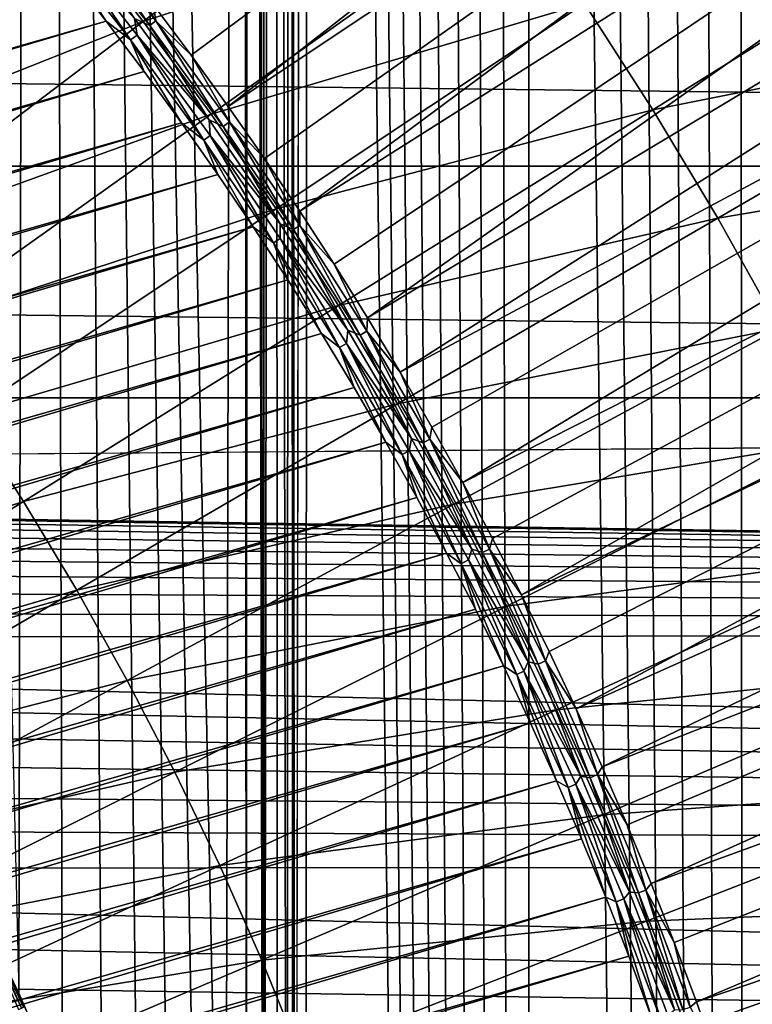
# Model space of a CAD drawing. Header units: millimetres. Extents: x -50 to 50, y -50 to 50.
# Tile 399 of 562: x 8.2 to 10.3, y 3.7 to 6.5. Entities that reach past the tile are written whole.
import ezdxf

# ---------------------------------------------------------------- set-up
doc = ezdxf.new("R2010")
doc.units = ezdxf.units.MM
doc.header["$LTSCALE"] = 65.185185
for name, color, linetype in [('1', 7, 'CONTINUOUS'), ('2', 7, 'CONTINUOUS'), ('25', 7, 'CONTINUOUS'), ('36', 7, 'CONTINUOUS'), ('4', 7, 'CONTINUOUS'), ('87', 7, 'CONTINUOUS'), ('89', 7, 'CONTINUOUS'), ('91', 7, 'CONTINUOUS'), ('92', 7, 'CONTINUOUS')]:
    doc.layers.add(name, color=color, linetype=linetype)

msp = doc.modelspace()

# ---------------------------------------------------------------- linework, layer by layer
at = {"layer": '1', "color": 7, "linetype": 'Continuous', "true_color": 0xf5f5f5}
for points in [[(-28.4617, 6.7451), (28.6109, 6.0809), (-28.6109, 6.0809), (-28.4617, 6.7451)], [(28.4617, 6.7451), (28.6109, 6.0809), (-28.4617, 6.7451), (28.4617, 6.7451)], [(-28.6109, 6.0809), (28.7447, 5.4135), (-28.7447, 5.4135), (-28.6109, 6.0809)], [(28.6109, 6.0809), (28.7447, 5.4135), (-28.6109, 6.0809), (28.6109, 6.0809)], [(-28.7447, 5.4135), (28.7447, 5.4135), (0.1059, 5.1889), (-28.7447, 5.4135)], [(28.7447, 5.4135), (28.8629, 4.7432), (0.1059, 5.1889), (28.7447, 5.4135)], [(0.1059, 5.1889), (28.8629, 4.7432), (0.3174, 5.1803), (0.1059, 5.1889)], [(0.3174, 5.1803), (28.8629, 4.7432), (0.5285, 5.163), (0.3174, 5.1803)], [(0.5285, 5.163), (28.8629, 4.7432), (0.7386, 5.1372), (0.5285, 5.163)], [(0.7386, 5.1372), (28.8629, 4.7432), (0.9475, 5.1028), (0.7386, 5.1372)], [(0.9475, 5.1028), (28.8629, 4.7432), (1.1549, 5.0599), (0.9475, 5.1028)], [(1.1549, 5.0599), (28.8629, 4.7432), (1.3603, 5.0086), (1.1549, 5.0599)], [(1.3603, 5.0086), (28.8629, 4.7432), (1.5635, 4.9489), (1.3603, 5.0086)], [(1.5635, 4.9489), (28.8629, 4.7432), (1.764, 4.881), (1.5635, 4.9489)], [(1.764, 4.881), (28.8629, 4.7432), (1.9617, 4.805), (1.764, 4.881)], [(1.9617, 4.805), (28.8629, 4.7432), (2.156, 4.721), (1.9617, 4.805)], [(28.8629, 4.7432), (28.9654, 4.0703), (2.156, 4.721), (28.8629, 4.7432)], [(2.156, 4.721), (28.9654, 4.0703), (2.3468, 4.6291), (2.156, 4.721)], [(2.3468, 4.6291), (28.9654, 4.0703), (2.5336, 4.5295), (2.3468, 4.6291)], [(2.5336, 4.5295), (28.9654, 4.0703), (2.7163, 4.4224), (2.5336, 4.5295)], [(2.7163, 4.4224), (28.9654, 4.0703), (2.8944, 4.3079), (2.7163, 4.4224)], [(2.8944, 4.3079), (28.9654, 4.0703), (3.0677, 4.1863), (2.8944, 4.3079)], [(3.0677, 4.1863), (28.9654, 4.0703), (3.2359, 4.0577), (3.0677, 4.1863)], [(28.9654, 4.0703), (29.0523, 3.3952), (3.2359, 4.0577), (28.9654, 4.0703)], [(3.2359, 4.0577), (29.0523, 3.3952), (3.3987, 3.9224), (3.2359, 4.0577)], [(3.3987, 3.9224), (29.0523, 3.3952), (3.5559, 3.7804), (3.3987, 3.9224)], [(3.5559, 3.7804), (29.0523, 3.3952), (3.7071, 3.6323), (3.5559, 3.7804)]]:
    msp.add_3dface(points, dxfattribs=at)
at = {"layer": '2', "color": 7, "linetype": 'Continuous', "true_color": 0xf5f5f5}
for points in [[(7.6081, 28.2432, 4.3), (8.2046, 3.6993, 4.3), (8.2579, 28.0601, 4.3), (7.6081, 28.2432, 4.3)], [(8.2046, 3.6993, 4.3), (8.33, 3.4074, 4.3), (8.2579, 28.0601, 4.3), (8.2046, 3.6993, 4.3)], [(8.7266, 2.2013, 4.3), (8.7989, 1.8919, 4.3), (8.2579, 28.0601, 4.3), (8.7266, 2.2013, 4.3)], [(8.2579, 28.0601, 4.3), (8.7989, 1.8919, 4.3), (8.8481, 23.1809, 4.3), (8.2579, 28.0601, 4.3)], [(8.6435, 2.5079, 4.3), (8.7266, 2.2013, 4.3), (8.2579, 28.0601, 4.3), (8.6435, 2.5079, 4.3)], [(8.5496, 2.8113, 4.3), (8.6435, 2.5079, 4.3), (8.2579, 28.0601, 4.3), (8.5496, 2.8113, 4.3)], [(8.4451, 3.1113, 4.3), (8.5496, 2.8113, 4.3), (8.2579, 28.0601, 4.3), (8.4451, 3.1113, 4.3)], [(8.33, 3.4074, 4.3), (8.4451, 3.1113, 4.3), (8.2579, 28.0601, 4.3), (8.33, 3.4074, 4.3)], [(8.7989, 1.8919, 4.3), (8.8602, 1.5802, 4.3), (8.8481, 23.1809, 4.3), (8.7989, 1.8919, 4.3)], [(8.8481, 23.1809, 4.3), (8.8602, 1.5802, 4.3), (8.8519, 23.0063, 4.3), (8.8481, 23.1809, 4.3)], [(8.8519, 23.0063, 4.3), (8.8602, 1.5802, 4.3), (8.8633, 22.8323, 4.3), (8.8519, 23.0063, 4.3)], [(8.8602, 1.5802, 4.3), (8.9104, 1.2665, 4.3), (8.8633, 22.8323, 4.3), (8.8602, 1.5802, 4.3)], [(8.8633, 22.8323, 4.3), (8.9104, 1.2665, 4.3), (8.8823, 22.6588, 4.3), (8.8633, 22.8323, 4.3)], [(8.8823, 22.6588, 4.3), (8.9104, 1.2665, 4.3), (8.9089, 22.4863, 4.3), (8.8823, 22.6588, 4.3)], [(8.9089, 22.4863, 4.3), (8.9104, 1.2665, 4.3), (8.9429, 22.3151, 4.3), (8.9089, 22.4863, 4.3)], [(8.9104, 1.2665, 4.3), (8.9496, 0.9513, 4.3), (8.9429, 22.3151, 4.3), (8.9104, 1.2665, 4.3)], [(8.9496, 0.9513, 4.3), (8.9776, 0.6348, 4.3), (8.9429, 22.3151, 4.3), (8.9496, 0.9513, 4.3)], [(8.9429, 22.3151, 4.3), (8.9776, 0.6348, 4.3), (8.9844, 22.1456, 4.3), (8.9429, 22.3151, 4.3)], [(8.9776, 0.6348, 4.3), (8.9944, 0.3178, 4.3), (8.9844, 22.1456, 4.3), (8.9776, 0.6348, 4.3)], [(8.9844, 22.1456, 4.3), (9, 0, 4.3), (9.0332, 21.9781, 4.3), (8.9844, 22.1456, 4.3)], [(8.9944, 0.3178, 4.3), (9, 0, 4.3), (8.9844, 22.1456, 4.3), (8.9944, 0.3178, 4.3)], [(9.0311, -27.8209, 4.3), (9.0332, 21.9781, 4.3), (9, 0, 4.3), (9.0311, -27.8209, 4.3)], [(9.6708, -27.605, 4.3), (9.0332, 21.9781, 4.3), (9.0311, -27.8209, 4.3), (9.6708, -27.605, 4.3)], [(9.0893, 21.8128, 4.3), (9.0332, 21.9781, 4.3), (9.6708, -27.605, 4.3), (9.0893, 21.8128, 4.3)], [(9.1526, 21.6502, 4.3), (9.0893, 21.8128, 4.3), (9.6708, -27.605, 4.3), (9.1526, 21.6502, 4.3)], [(9.2229, 21.4904, 4.3), (9.1526, 21.6502, 4.3), (9.6708, -27.605, 4.3), (9.2229, 21.4904, 4.3)], [(9.3, 21.3339, 4.3), (9.2229, 21.4904, 4.3), (9.6708, -27.605, 4.3), (9.3, 21.3339, 4.3)], [(9.384, 21.1809, 4.3), (9.3, 21.3339, 4.3), (9.6708, -27.605, 4.3), (9.384, 21.1809, 4.3)], [(9.4745, 21.0317, 4.3), (9.384, 21.1809, 4.3), (9.6708, -27.605, 4.3), (9.4745, 21.0317, 4.3)], [(9.5715, 20.8866, 4.3), (9.4745, 21.0317, 4.3), (9.6708, -27.605, 4.3), (9.5715, 20.8866, 4.3)], [(9.6747, 20.7458, 4.3), (9.5715, 20.8866, 4.3), (9.6708, -27.605, 4.3), (9.6747, 20.7458, 4.3)], [(10.3055, -27.3744, 4.3), (9.6747, 20.7458, 4.3), (9.6708, -27.605, 4.3), (10.3055, -27.3744, 4.3)], [(9.7839, 20.6098, 4.3), (9.6747, 20.7458, 4.3), (10.3055, -27.3744, 4.3), (9.7839, 20.6098, 4.3)], [(9.899, 20.4785, 4.3), (9.7839, 20.6098, 4.3), (10.3055, -27.3744, 4.3), (9.899, 20.4785, 4.3)], [(10.0196, 20.3525, 4.3), (9.899, 20.4785, 4.3), (10.3055, -27.3744, 4.3), (10.0196, 20.3525, 4.3)], [(10.1457, 20.2318, 4.3), (10.0196, 20.3525, 4.3), (10.3055, -27.3744, 4.3), (10.1457, 20.2318, 4.3)], [(10.2769, 20.1167, 4.3), (10.1457, 20.2318, 4.3), (10.3055, -27.3744, 4.3), (10.2769, 20.1167, 4.3)], [(10.4131, 20.0075, 4.3), (10.2769, 20.1167, 4.3), (10.3055, -27.3744, 4.3), (10.4131, 20.0075, 4.3)], [(10.9346, -27.1293, 4.3), (10.4131, 20.0075, 4.3), (10.3055, -27.3744, 4.3), (10.9346, -27.1293, 4.3)]]:
    msp.add_3dface(points, dxfattribs=at)
at = {"layer": '25', "color": 7, "linetype": 'Continuous', "true_color": 0xf5f5f5}
for points in [[(8.0789, 3.9403, 10.3064), (8.2115, 3.656, 10.3064), (8.0846, 3.9431, 10.2712), (8.0789, 3.9403, 10.3064)], [(8.0846, 3.9431, 10.2712), (8.2173, 3.6586, 10.2712), (8.088, 3.9448, 10.2357), (8.0846, 3.9431, 10.2712)], [(8.0846, 3.9431, 10.2712), (8.2115, 3.656, 10.3064), (8.2173, 3.6586, 10.2712), (8.0846, 3.9431, 10.2712)], [(8.088, 3.9448, 10.2357), (8.2173, 3.6586, 10.2712), (8.2207, 3.6601, 10.2357), (8.088, 3.9448, 10.2357)], [(8.2046, 3.6993, 10.2), (8.088, 3.9448, 10.2357), (8.2207, 3.6601, 10.2357), (8.2046, 3.6993, 10.2)], [(8.0789, 3.9403, 10.3064), (8.2034, 3.6524, 10.341), (8.2115, 3.656, 10.3064), (8.0789, 3.9403, 10.3064)], [(8.33, 3.4074, 10.2), (8.2046, 3.6993, 10.2), (8.2207, 3.6601, 10.2357), (8.33, 3.4074, 10.2)]]:
    msp.add_3dface(points, dxfattribs=at)
at = {"layer": '36', "color": 15, "linetype": 'Continuous', "true_color": 0xaf503c}
for points in [[(8.358, 6.7586, -16.7687), (9.4118, 7.1424, -16.6071), (8.5621, 6.4979, -16.7687), (8.358, 6.7586, -16.7687)], [(9.4118, 7.1424, -16.6071), (9.6272, 6.8491, -16.6071), (8.5621, 6.4979, -16.7687), (9.4118, 7.1424, -16.6071)], [(8.146, 7.0128, -16.7687), (8.358, 6.7586, -16.7687), (7.3358, 6.3159, -16.9151), (8.146, 7.0128, -16.7687)], [(8.5621, 6.4979, -16.7687), (9.6272, 6.8491, -16.6071), (8.758, 6.2311, -16.7687), (8.5621, 6.4979, -16.7687)], [(9.6272, 6.8491, -16.6071), (9.8335, 6.5493, -16.6071), (8.758, 6.2311, -16.7687), (9.6272, 6.8491, -16.6071)], [(9.8335, 6.5493, -16.6071), (10.934, 6.8053, -16.4302), (10.0305, 6.2433, -16.6071), (9.8335, 6.5493, -16.6071)], [(10.934, 6.8053, -16.4302), (11.1383, 6.4653, -16.4302), (10.0305, 6.2433, -16.6071), (10.934, 6.8053, -16.4302)], [(7.3358, 6.3159, -16.9151), (8.358, 6.7586, -16.7687), (7.5267, 6.0869, -16.9151), (7.3358, 6.3159, -16.9151)], [(8.358, 6.7586, -16.7687), (8.5621, 6.4979, -16.7687), (7.5267, 6.0869, -16.9151), (8.358, 6.7586, -16.7687)], [(8.758, 6.2311, -16.7687), (9.8335, 6.5493, -16.6071), (8.9457, 5.9584, -16.7687), (8.758, 6.2311, -16.7687)], [(9.8335, 6.5493, -16.6071), (10.0305, 6.2433, -16.6071), (8.9457, 5.9584, -16.7687), (9.8335, 6.5493, -16.6071)], [(7.5267, 6.0869, -16.9151), (8.5621, 6.4979, -16.7687), (7.7105, 5.8521, -16.9151), (7.5267, 6.0869, -16.9151)], [(8.5621, 6.4979, -16.7687), (8.758, 6.2311, -16.7687), (7.7105, 5.8521, -16.9151), (8.5621, 6.4979, -16.7687)], [(10.0305, 6.2433, -16.6071), (11.1383, 6.4653, -16.4302), (10.2179, 5.9313, -16.6071), (10.0305, 6.2433, -16.6071)], [(11.1383, 6.4653, -16.4302), (11.332, 6.1191, -16.4302), (10.2179, 5.9313, -16.6071), (11.1383, 6.4653, -16.4302)], [(8.9457, 5.9584, -16.7687), (10.0305, 6.2433, -16.6071), (9.1248, 5.68, -16.7687), (8.9457, 5.9584, -16.7687)], [(10.0305, 6.2433, -16.6071), (10.2179, 5.9313, -16.6071), (9.1248, 5.68, -16.7687), (10.0305, 6.2433, -16.6071)], [(7.7105, 5.8521, -16.9151), (8.758, 6.2311, -16.7687), (7.887, 5.6118, -16.9151), (7.7105, 5.8521, -16.9151)], [(8.758, 6.2311, -16.7687), (8.9457, 5.9584, -16.7687), (7.887, 5.6118, -16.9151), (8.758, 6.2311, -16.7687)], [(10.2179, 5.9313, -16.6071), (11.332, 6.1191, -16.4302), (10.3956, 5.6138, -16.6071), (10.2179, 5.9313, -16.6071)], [(7.887, 5.6118, -16.9151), (8.9457, 5.9584, -16.7687), (8.056, 5.3662, -16.9151), (7.887, 5.6118, -16.9151)], [(8.9457, 5.9584, -16.7687), (9.1248, 5.68, -16.7687), (8.056, 5.3662, -16.9151), (8.9457, 5.9584, -16.7687)], [(9.1248, 5.68, -16.7687), (10.2179, 5.9313, -16.6071), (9.2954, 5.3962, -16.7687), (9.1248, 5.68, -16.7687)], [(10.2179, 5.9313, -16.6071), (10.3956, 5.6138, -16.6071), (9.2954, 5.3962, -16.7687), (10.2179, 5.9313, -16.6071)], [(8.056, 5.3662, -16.9151), (9.1248, 5.68, -16.7687), (8.2174, 5.1155, -16.9151), (8.056, 5.3662, -16.9151)], [(9.1248, 5.68, -16.7687), (9.2954, 5.3962, -16.7687), (8.2174, 5.1155, -16.9151), (9.1248, 5.68, -16.7687)], [(9.2954, 5.3962, -16.7687), (10.3956, 5.6138, -16.6071), (9.457, 5.1073, -16.7687), (9.2954, 5.3962, -16.7687)], [(10.3956, 5.6138, -16.6071), (10.5635, 5.2909, -16.6071), (9.457, 5.1073, -16.7687), (10.3956, 5.6138, -16.6071)], [(8.2174, 5.1155, -16.9151), (9.2954, 5.3962, -16.7687), (8.3709, 4.8599, -16.9151), (8.2174, 5.1155, -16.9151)], [(9.2954, 5.3962, -16.7687), (9.457, 5.1073, -16.7687), (8.3709, 4.8599, -16.9151), (9.2954, 5.3962, -16.7687)], [(8.056, 5.3662, -16.9151), (8.2174, 5.1155, -16.9151), (7.1647, 4.7729, -17.0461), (8.056, 5.3662, -16.9151)], [(9.457, 5.1073, -16.7687), (10.5635, 5.2909, -16.6071), (9.6098, 4.8136, -16.7687), (9.457, 5.1073, -16.7687)], [(10.5635, 5.2909, -16.6071), (10.7213, 4.963, -16.6071), (9.6098, 4.8136, -16.7687), (10.5635, 5.2909, -16.6071)], [(7.1647, 4.7729, -17.0461), (8.2174, 5.1155, -16.9151), (7.3082, 4.55, -17.0461), (7.1647, 4.7729, -17.0461)], [(8.2174, 5.1155, -16.9151), (8.3709, 4.8599, -16.9151), (7.3082, 4.55, -17.0461), (8.2174, 5.1155, -16.9151)], [(8.3709, 4.8599, -16.9151), (9.457, 5.1073, -16.7687), (8.5165, 4.5998, -16.9151), (8.3709, 4.8599, -16.9151)], [(9.457, 5.1073, -16.7687), (9.6098, 4.8136, -16.7687), (8.5165, 4.5998, -16.9151), (9.457, 5.1073, -16.7687)], [(9.6098, 4.8136, -16.7687), (10.7213, 4.963, -16.6071), (9.7534, 4.5153, -16.7687), (9.6098, 4.8136, -16.7687)], [(10.7213, 4.963, -16.6071), (10.869, 4.6304, -16.6071), (9.7534, 4.5153, -16.7687), (10.7213, 4.963, -16.6071)], [(7.3082, 4.55, -17.0461), (8.3709, 4.8599, -16.9151), (7.4448, 4.3227, -17.0461), (7.3082, 4.55, -17.0461)], [(8.3709, 4.8599, -16.9151), (8.5165, 4.5998, -16.9151), (7.4448, 4.3227, -17.0461), (8.3709, 4.8599, -16.9151)], [(8.5165, 4.5998, -16.9151), (9.6098, 4.8136, -16.7687), (8.6541, 4.3352, -16.9151), (8.5165, 4.5998, -16.9151)], [(9.6098, 4.8136, -16.7687), (9.7534, 4.5153, -16.7687), (8.6541, 4.3352, -16.9151), (9.6098, 4.8136, -16.7687)], [(9.7534, 4.5153, -16.7687), (10.869, 4.6304, -16.6071), (9.8877, 4.2127, -16.7687), (9.7534, 4.5153, -16.7687)], [(10.869, 4.6304, -16.6071), (11.0064, 4.2934, -16.6071), (9.8877, 4.2127, -16.7687), (10.869, 4.6304, -16.6071)], [(7.4448, 4.3227, -17.0461), (8.5165, 4.5998, -16.9151), (7.5743, 4.0913, -17.0461), (7.4448, 4.3227, -17.0461)], [(8.5165, 4.5998, -16.9151), (8.6541, 4.3352, -16.9151), (7.5743, 4.0913, -17.0461), (8.5165, 4.5998, -16.9151)], [(8.6541, 4.3352, -16.9151), (9.7534, 4.5153, -16.7687), (8.7834, 4.0666, -16.9151), (8.6541, 4.3352, -16.9151)], [(9.7534, 4.5153, -16.7687), (9.8877, 4.2127, -16.7687), (8.7834, 4.0666, -16.9151), (9.7534, 4.5153, -16.7687)], [(7.5743, 4.0913, -17.0461), (8.6541, 4.3352, -16.9151), (7.6966, 3.856, -17.0461), (7.5743, 4.0913, -17.0461)], [(8.6541, 4.3352, -16.9151), (8.7834, 4.0666, -16.9151), (7.6966, 3.856, -17.0461), (8.6541, 4.3352, -16.9151)], [(9.8877, 4.2127, -16.7687), (11.0064, 4.2934, -16.6071), (10.0127, 3.9061, -16.7687), (9.8877, 4.2127, -16.7687)], [(11.0064, 4.2934, -16.6071), (11.1333, 3.9524, -16.6071), (10.0127, 3.9061, -16.7687), (11.0064, 4.2934, -16.6071)], [(8.7834, 4.0666, -16.9151), (9.8877, 4.2127, -16.7687), (8.9044, 3.7941, -16.9151), (8.7834, 4.0666, -16.9151)], [(9.8877, 4.2127, -16.7687), (10.0127, 3.9061, -16.7687), (8.9044, 3.7941, -16.9151), (9.8877, 4.2127, -16.7687)], [(7.6966, 3.856, -17.0461), (8.7834, 4.0666, -16.9151), (7.8116, 3.6171, -17.0461), (7.6966, 3.856, -17.0461)], [(8.7834, 4.0666, -16.9151), (8.9044, 3.7941, -16.9151), (7.8116, 3.6171, -17.0461), (8.7834, 4.0666, -16.9151)], [(10.0127, 3.9061, -16.7687), (11.1333, 3.9524, -16.6071), (10.1281, 3.5959, -16.7687), (10.0127, 3.9061, -16.7687)], [(11.1333, 3.9524, -16.6071), (11.2496, 3.6076, -16.6071), (10.1281, 3.5959, -16.7687), (11.1333, 3.9524, -16.6071)], [(8.9044, 3.7941, -16.9151), (10.0127, 3.9061, -16.7687), (9.0169, 3.518, -16.9151), (8.9044, 3.7941, -16.9151)], [(10.0127, 3.9061, -16.7687), (10.1281, 3.5959, -16.7687), (9.0169, 3.518, -16.9151), (10.0127, 3.9061, -16.7687)], [(7.8116, 3.6171, -17.0461), (8.9044, 3.7941, -16.9151), (7.9192, 3.3747, -17.0461), (7.8116, 3.6171, -17.0461)], [(8.9044, 3.7941, -16.9151), (9.0169, 3.518, -16.9151), (7.9192, 3.3747, -17.0461), (8.9044, 3.7941, -16.9151)]]:
    msp.add_3dface(points, dxfattribs=at)
at = {"layer": '4', "color": 7, "linetype": 'Continuous', "true_color": 0xf5f5f5}
for points in [[(8.33, 3.4074, 10.2), (8.2046, 3.6993, 4.3), (8.2046, 3.6993, 10.2), (8.33, 3.4074, 10.2)], [(8.33, 3.4074, 4.3), (8.2046, 3.6993, 4.3), (8.33, 3.4074, 10.2), (8.33, 3.4074, 4.3)]]:
    msp.add_3dface(points, dxfattribs=at)
at = {"layer": '87', "color": 250, "linetype": 'Continuous', "true_color": 0x1c1c1c}
for points in [[(8.5911, 6.5469, -11.9759), (8.7004, 6.4008, -11.9759), (14.4269, 10.6321, -9.3843), (8.5911, 6.5469, -11.9759)], [(8.7004, 6.4008, -11.9759), (8.8072, 6.2529, -11.9759), (14.4269, 10.6321, -9.3843), (8.7004, 6.4008, -11.9759)], [(14.4269, 10.6321, -9.3843), (8.8072, 6.2529, -11.9759), (14.7356, 10.1998, -9.3843), (14.4269, 10.6321, -9.3843)], [(8.8072, 6.2529, -11.9759), (8.9115, 6.1032, -11.9759), (14.7356, 10.1998, -9.3843), (8.8072, 6.2529, -11.9759)], [(8.9115, 6.1032, -11.9759), (9.0133, 5.9518, -11.9759), (14.7356, 10.1998, -9.3843), (8.9115, 6.1032, -11.9759)], [(14.7356, 10.1998, -9.3843), (9.0133, 5.9518, -11.9759), (15.0313, 9.7586, -9.3843), (14.7356, 10.1998, -9.3843)], [(9.0133, 5.9518, -11.9759), (9.1125, 5.7986, -11.9759), (15.0313, 9.7586, -9.3843), (9.0133, 5.9518, -11.9759)], [(9.1125, 5.7986, -11.9759), (9.209, 5.6439, -11.9759), (15.0313, 9.7586, -9.3843), (9.1125, 5.7986, -11.9759)], [(15.0313, 9.7586, -9.3843), (9.209, 5.6439, -11.9759), (15.3138, 9.3088, -9.3843), (15.0313, 9.7586, -9.3843)], [(9.209, 5.6439, -11.9759), (9.303, 5.4875, -11.9759), (15.3138, 9.3088, -9.3843), (9.209, 5.6439, -11.9759)], [(15.3138, 9.3088, -9.3843), (9.303, 5.4875, -11.9759), (15.5828, 8.8509, -9.3843), (15.3138, 9.3088, -9.3843)], [(9.303, 5.4875, -11.9759), (9.3943, 5.3295, -11.9759), (15.5828, 8.8509, -9.3843), (9.303, 5.4875, -11.9759)], [(9.3943, 5.3295, -11.9759), (9.483, 5.1701, -11.9759), (15.5828, 8.8509, -9.3843), (9.3943, 5.3295, -11.9759)], [(15.5828, 8.8509, -9.3843), (9.483, 5.1701, -11.9759), (15.8382, 8.3851, -9.3843), (15.5828, 8.8509, -9.3843)], [(9.483, 5.1701, -11.9759), (9.5689, 5.0091, -11.9759), (15.8382, 8.3851, -9.3843), (9.483, 5.1701, -11.9759)], [(9.5689, 5.0091, -11.9759), (9.6521, 4.8468, -11.9759), (15.8382, 8.3851, -9.3843), (9.5689, 5.0091, -11.9759)], [(15.8382, 8.3851, -9.3843), (9.6521, 4.8468, -11.9759), (16.0796, 7.912, -9.3843), (15.8382, 8.3851, -9.3843)], [(9.6521, 4.8468, -11.9759), (9.7325, 4.683, -11.9759), (16.0796, 7.912, -9.3843), (9.6521, 4.8468, -11.9759)], [(9.7325, 4.683, -11.9759), (9.8102, 4.5179, -11.9759), (16.0796, 7.912, -9.3843), (9.7325, 4.683, -11.9759)], [(16.0796, 7.912, -9.3843), (9.8102, 4.5179, -11.9759), (16.307, 7.432, -9.3843), (16.0796, 7.912, -9.3843)], [(9.8102, 4.5179, -11.9759), (9.885, 4.3515, -11.9759), (16.307, 7.432, -9.3843), (9.8102, 4.5179, -11.9759)], [(16.307, 7.432, -9.3843), (9.885, 4.3515, -11.9759), (16.52, 6.9454, -9.3843), (16.307, 7.432, -9.3843)], [(9.885, 4.3515, -11.9759), (9.9571, 4.1839, -11.9759), (16.52, 6.9454, -9.3843), (9.885, 4.3515, -11.9759)], [(9.9571, 4.1839, -11.9759), (10.0263, 4.0151, -11.9759), (16.52, 6.9454, -9.3843), (9.9571, 4.1839, -11.9759)], [(16.52, 6.9454, -9.3843), (10.0263, 4.0151, -11.9759), (16.7184, 6.4527, -9.3843), (16.52, 6.9454, -9.3843)], [(10.0263, 4.0151, -11.9759), (10.0926, 3.8452, -11.9759), (16.7184, 6.4527, -9.3843), (10.0263, 4.0151, -11.9759)], [(10.0926, 3.8452, -11.9759), (10.1561, 3.6741, -11.9759), (16.7184, 6.4527, -9.3843), (10.0926, 3.8452, -11.9759)], [(16.7184, 6.4527, -9.3843), (10.1561, 3.6741, -11.9759), (16.9022, 5.9544, -9.3843), (16.7184, 6.4527, -9.3843)], [(10.1561, 3.6741, -11.9759), (10.2166, 3.502, -11.9759), (16.9022, 5.9544, -9.3843), (10.1561, 3.6741, -11.9759)], [(10.2166, 3.502, -11.9759), (10.2743, 3.3289, -11.9759), (16.9022, 5.9544, -9.3843), (10.2166, 3.502, -11.9759)], [(16.9022, 5.9544, -9.3843), (10.2743, 3.3289, -11.9759), (17.0712, 5.4509, -9.3843), (16.9022, 5.9544, -9.3843)], [(10.2743, 3.3289, -11.9759), (10.329, 3.1549, -11.9759), (17.0712, 5.4509, -9.3843), (10.2743, 3.3289, -11.9759)]]:
    msp.add_3dface(points, dxfattribs=at)
at = {"layer": '89', "color": 250, "linetype": 'Continuous', "true_color": 0x1c1c1c}
for points in [[(8.1119, 6.9234, -12), (-10.5767, 1.3918, -12), (8.2289, 6.7837, -12), (8.1119, 6.9234, -12)], [(8.2289, 6.7837, -12), (-10.5989, 1.2109, -12), (8.3436, 6.6421, -12), (8.2289, 6.7837, -12)], [(-10.5767, 1.3918, -12), (-10.5989, 1.2109, -12), (8.2289, 6.7837, -12), (-10.5767, 1.3918, -12)], [(8.3436, 6.6421, -12), (-10.618, 1.0298, -12), (8.4557, 6.4986, -12), (8.3436, 6.6421, -12)], [(-10.5989, 1.2109, -12), (-10.618, 1.0298, -12), (8.3436, 6.6421, -12), (-10.5989, 1.2109, -12)], [(-10.618, 1.0298, -12), (-10.634, 0.8483, -12), (8.4557, 6.4986, -12), (-10.618, 1.0298, -12)], [(8.4557, 6.4986, -12), (-10.634, 0.8483, -12), (8.5655, 6.3531, -12), (8.4557, 6.4986, -12)], [(8.5655, 6.3531, -12), (-10.6469, 0.6665, -12), (8.6727, 6.2058, -12), (8.5655, 6.3531, -12)], [(-10.634, 0.8483, -12), (-10.6469, 0.6665, -12), (8.5655, 6.3531, -12), (-10.634, 0.8483, -12)], [(-10.6469, 0.6665, -12), (-10.6567, 0.4846, -12), (8.6727, 6.2058, -12), (-10.6469, 0.6665, -12)], [(8.6727, 6.2058, -12), (-10.6567, 0.4846, -12), (8.7774, 6.0567, -12), (8.6727, 6.2058, -12)], [(-10.6567, 0.4846, -12), (-10.6633, 0.3026, -12), (8.7774, 6.0567, -12), (-10.6567, 0.4846, -12)], [(8.7774, 6.0567, -12), (-10.6633, 0.3026, -12), (8.8795, 5.9059, -12), (8.7774, 6.0567, -12)], [(8.8795, 5.9059, -12), (-10.6669, 0.1204, -12), (8.9791, 5.7532, -12), (8.8795, 5.9059, -12)], [(-10.6633, 0.3026, -12), (-10.6669, 0.1204, -12), (8.8795, 5.9059, -12), (-10.6633, 0.3026, -12)], [(-10.6669, 0.1204, -12), (-10.6674, -0.0618, -12), (8.9791, 5.7532, -12), (-10.6669, 0.1204, -12)], [(8.9791, 5.7532, -12), (-10.6674, -0.0618, -12), (9.0761, 5.5989, -12), (8.9791, 5.7532, -12)], [(-10.6674, -0.0618, -12), (-10.6647, -0.2438, -12), (9.0761, 5.5989, -12), (-10.6674, -0.0618, -12)], [(9.0761, 5.5989, -12), (-10.6647, -0.2438, -12), (9.1703, 5.4431, -12), (9.0761, 5.5989, -12)], [(-10.6647, -0.2438, -12), (-10.659, -0.4257, -12), (9.1703, 5.4431, -12), (-10.6647, -0.2438, -12)], [(9.1703, 5.4431, -12), (-10.659, -0.4257, -12), (9.2618, 5.2858, -12), (9.1703, 5.4431, -12)], [(-10.659, -0.4257, -12), (-10.6501, -0.6074, -12), (9.2618, 5.2858, -12), (-10.659, -0.4257, -12)], [(9.2618, 5.2858, -12), (-10.6501, -0.6074, -12), (9.3506, 5.127, -12), (9.2618, 5.2858, -12)], [(-10.6501, -0.6074, -12), (-10.6381, -0.7889, -12), (9.3506, 5.127, -12), (-10.6501, -0.6074, -12)], [(9.3506, 5.127, -12), (-10.6381, -0.7889, -12), (9.4367, 4.9666, -12), (9.3506, 5.127, -12)], [(-10.6381, -0.7889, -12), (-10.6231, -0.9702, -12), (9.4367, 4.9666, -12), (-10.6381, -0.7889, -12)], [(9.4367, 4.9666, -12), (-10.6231, -0.9702, -12), (9.52, 4.8049, -12), (9.4367, 4.9666, -12)], [(-10.6231, -0.9702, -12), (-10.6049, -1.1514, -12), (9.52, 4.8049, -12), (-10.6231, -0.9702, -12)], [(9.52, 4.8049, -12), (-10.6049, -1.1514, -12), (9.6006, 4.6416, -12), (9.52, 4.8049, -12)], [(-10.6049, -1.1514, -12), (-10.5837, -1.3323, -12), (9.6006, 4.6416, -12), (-10.6049, -1.1514, -12)], [(9.6006, 4.6416, -12), (-10.5837, -1.3323, -12), (9.6784, 4.4769, -12), (9.6006, 4.6416, -12)], [(-10.5837, -1.3323, -12), (-10.5594, -1.5128, -12), (9.6784, 4.4769, -12), (-10.5837, -1.3323, -12)], [(9.6784, 4.4769, -12), (-10.5594, -1.5128, -12), (9.7534, 4.3109, -12), (9.6784, 4.4769, -12)], [(-10.5594, -1.5128, -12), (-10.532, -1.6927, -12), (9.7534, 4.3109, -12), (-10.5594, -1.5128, -12)], [(9.7534, 4.3109, -12), (-10.532, -1.6927, -12), (9.8255, 4.1438, -12), (9.7534, 4.3109, -12)], [(-10.532, -1.6927, -12), (-10.5015, -1.8724, -12), (9.8255, 4.1438, -12), (-10.532, -1.6927, -12)], [(9.8255, 4.1438, -12), (-10.5015, -1.8724, -12), (9.8948, 3.9753, -12), (9.8255, 4.1438, -12)], [(-10.5015, -1.8724, -12), (-10.4679, -2.0515, -12), (9.8948, 3.9753, -12), (-10.5015, -1.8724, -12)], [(9.8948, 3.9753, -12), (-10.4679, -2.0515, -12), (9.9613, 3.8056, -12), (9.8948, 3.9753, -12)], [(-10.4679, -2.0515, -12), (-10.4313, -2.23, -12), (9.9613, 3.8056, -12), (-10.4679, -2.0515, -12)], [(9.9613, 3.8056, -12), (-10.4313, -2.23, -12), (10.0248, 3.635, -12), (9.9613, 3.8056, -12)]]:
    msp.add_3dface(points, dxfattribs=at)
at = {"layer": '91', "color": 250, "linetype": 'Continuous', "true_color": 0x1c1c1c}
for points in [[(8.5813, 6.486, -11.9892), (8.3773, 6.7833, -11.9832), (8.3599, 6.7692, -11.9892), (8.5813, 6.486, -11.9892)], [(8.5992, 6.4995, -11.9832), (8.4793, 6.6911, -11.9759), (8.3773, 6.7833, -11.9832), (8.5992, 6.4995, -11.9832)], [(8.5992, 6.4995, -11.9832), (8.3773, 6.7833, -11.9832), (8.5813, 6.486, -11.9892), (8.5992, 6.4995, -11.9832)], [(8.5813, 6.486, -11.9892), (8.3599, 6.7692, -11.9892), (8.5375, 6.506, -11.9939), (8.5813, 6.486, -11.9892)], [(8.5911, 6.5469, -11.9759), (8.4793, 6.6911, -11.9759), (8.5992, 6.4995, -11.9832), (8.5911, 6.5469, -11.9759)], [(8.7004, 6.4008, -11.9759), (8.5911, 6.5469, -11.9759), (8.5992, 6.4995, -11.9832), (8.7004, 6.4008, -11.9759)], [(8.7523, 6.2139, -11.9939), (8.5813, 6.486, -11.9892), (8.5375, 6.506, -11.9939), (8.7523, 6.2139, -11.9939)], [(8.7931, 6.1955, -11.9892), (8.5992, 6.4995, -11.9832), (8.5813, 6.486, -11.9892), (8.7931, 6.1955, -11.9892)], [(8.8115, 6.2085, -11.9832), (8.7004, 6.4008, -11.9759), (8.5992, 6.4995, -11.9832), (8.8115, 6.2085, -11.9832)], [(8.8115, 6.2085, -11.9832), (8.5992, 6.4995, -11.9832), (8.7931, 6.1955, -11.9892), (8.8115, 6.2085, -11.9832)], [(8.7931, 6.1955, -11.9892), (8.5813, 6.486, -11.9892), (8.7523, 6.2139, -11.9939), (8.7931, 6.1955, -11.9892)], [(8.8072, 6.2529, -11.9759), (8.7004, 6.4008, -11.9759), (8.8115, 6.2085, -11.9832), (8.8072, 6.2529, -11.9759)], [(8.9115, 6.1032, -11.9759), (8.8072, 6.2529, -11.9759), (8.8115, 6.2085, -11.9832), (8.9115, 6.1032, -11.9759)], [(8.957, 5.9147, -11.9939), (8.7931, 6.1955, -11.9892), (8.7523, 6.2139, -11.9939), (8.957, 5.9147, -11.9939)], [(8.9952, 5.8981, -11.9892), (8.8115, 6.2085, -11.9832), (8.7931, 6.1955, -11.9892), (8.9952, 5.8981, -11.9892)], [(8.9952, 5.8981, -11.9892), (8.7931, 6.1955, -11.9892), (8.957, 5.9147, -11.9939), (8.9952, 5.8981, -11.9892)], [(9.014, 5.9105, -11.9832), (8.9115, 6.1032, -11.9759), (8.8115, 6.2085, -11.9832), (9.014, 5.9105, -11.9832)], [(9.014, 5.9105, -11.9832), (8.8115, 6.2085, -11.9832), (8.9952, 5.8981, -11.9892), (9.014, 5.9105, -11.9832)], [(9.0133, 5.9518, -11.9759), (8.9115, 6.1032, -11.9759), (9.014, 5.9105, -11.9832), (9.0133, 5.9518, -11.9759)], [(9.1125, 5.7986, -11.9759), (9.0133, 5.9518, -11.9759), (9.014, 5.9105, -11.9832), (9.1125, 5.7986, -11.9759)], [(9.1516, 5.6087, -11.9939), (8.9952, 5.8981, -11.9892), (8.957, 5.9147, -11.9939), (9.1516, 5.6087, -11.9939)], [(9.1871, 5.5942, -11.9892), (9.014, 5.9105, -11.9832), (8.9952, 5.8981, -11.9892), (9.1871, 5.5942, -11.9892)], [(9.2064, 5.6059, -11.9832), (9.1125, 5.7986, -11.9759), (9.014, 5.9105, -11.9832), (9.2064, 5.6059, -11.9832)], [(9.2064, 5.6059, -11.9832), (9.014, 5.9105, -11.9832), (9.1871, 5.5942, -11.9892), (9.2064, 5.6059, -11.9832)], [(9.1871, 5.5942, -11.9892), (8.9952, 5.8981, -11.9892), (9.1516, 5.6087, -11.9939), (9.1871, 5.5942, -11.9892)], [(9.209, 5.6439, -11.9759), (9.1125, 5.7986, -11.9759), (9.2064, 5.6059, -11.9832), (9.209, 5.6439, -11.9759)], [(9.303, 5.4875, -11.9759), (9.209, 5.6439, -11.9759), (9.2064, 5.6059, -11.9832), (9.303, 5.4875, -11.9759)], [(9.3357, 5.2963, -11.9939), (9.1871, 5.5942, -11.9892), (9.1516, 5.6087, -11.9939), (9.3357, 5.2963, -11.9939)], [(9.3689, 5.284, -11.9892), (9.2064, 5.6059, -11.9832), (9.1871, 5.5942, -11.9892), (9.3689, 5.284, -11.9892)], [(9.3689, 5.284, -11.9892), (9.1871, 5.5942, -11.9892), (9.3357, 5.2963, -11.9939), (9.3689, 5.284, -11.9892)], [(9.3885, 5.295, -11.9832), (9.303, 5.4875, -11.9759), (9.2064, 5.6059, -11.9832), (9.3885, 5.295, -11.9832)], [(9.3885, 5.295, -11.9832), (9.2064, 5.6059, -11.9832), (9.3689, 5.284, -11.9892), (9.3885, 5.295, -11.9832)], [(9.3943, 5.3295, -11.9759), (9.303, 5.4875, -11.9759), (9.3885, 5.295, -11.9832), (9.3943, 5.3295, -11.9759)], [(9.483, 5.1701, -11.9759), (9.3943, 5.3295, -11.9759), (9.3885, 5.295, -11.9832), (9.483, 5.1701, -11.9759)], [(9.5092, 4.9779, -11.9939), (9.3689, 5.284, -11.9892), (9.3357, 5.2963, -11.9939), (9.5092, 4.9779, -11.9939)], [(9.5401, 4.9679, -11.9892), (9.3885, 5.295, -11.9832), (9.3689, 5.284, -11.9892), (9.5401, 4.9679, -11.9892)], [(9.5401, 4.9679, -11.9892), (9.3689, 5.284, -11.9892), (9.5092, 4.9779, -11.9939), (9.5401, 4.9679, -11.9892)], [(9.5601, 4.9783, -11.9832), (9.483, 5.1701, -11.9759), (9.3885, 5.295, -11.9832), (9.5601, 4.9783, -11.9832)], [(9.5601, 4.9783, -11.9832), (9.3885, 5.295, -11.9832), (9.5401, 4.9679, -11.9892), (9.5601, 4.9783, -11.9832)], [(9.5689, 5.0091, -11.9759), (9.483, 5.1701, -11.9759), (9.5601, 4.9783, -11.9832), (9.5689, 5.0091, -11.9759)], [(9.6521, 4.8468, -11.9759), (9.5689, 5.0091, -11.9759), (9.5601, 4.9783, -11.9832), (9.6521, 4.8468, -11.9759)], [(9.6718, 4.6538, -11.9939), (9.5401, 4.9679, -11.9892), (9.5092, 4.9779, -11.9939), (9.6718, 4.6538, -11.9939)], [(9.7007, 4.6463, -11.9892), (9.5601, 4.9783, -11.9832), (9.5401, 4.9679, -11.9892), (9.7007, 4.6463, -11.9892)], [(9.7007, 4.6463, -11.9892), (9.5401, 4.9679, -11.9892), (9.6718, 4.6538, -11.9939), (9.7007, 4.6463, -11.9892)], [(9.721, 4.656, -11.9832), (9.6521, 4.8468, -11.9759), (9.5601, 4.9783, -11.9832), (9.721, 4.656, -11.9832)], [(9.721, 4.656, -11.9832), (9.5601, 4.9783, -11.9832), (9.7007, 4.6463, -11.9892), (9.721, 4.656, -11.9832)], [(9.7325, 4.683, -11.9759), (9.6521, 4.8468, -11.9759), (9.721, 4.656, -11.9832), (9.7325, 4.683, -11.9759)], [(9.8102, 4.5179, -11.9759), (9.7325, 4.683, -11.9759), (9.721, 4.656, -11.9832), (9.8102, 4.5179, -11.9759)], [(9.8234, 4.3244, -11.9939), (9.7007, 4.6463, -11.9892), (9.6718, 4.6538, -11.9939), (9.8234, 4.3244, -11.9939)], [(9.8504, 4.3194, -11.9892), (9.721, 4.656, -11.9832), (9.7007, 4.6463, -11.9892), (9.8504, 4.3194, -11.9892)], [(9.871, 4.3285, -11.9832), (9.8102, 4.5179, -11.9759), (9.721, 4.656, -11.9832), (9.871, 4.3285, -11.9832)], [(9.871, 4.3285, -11.9832), (9.721, 4.656, -11.9832), (9.8504, 4.3194, -11.9892), (9.871, 4.3285, -11.9832)], [(9.8504, 4.3194, -11.9892), (9.7007, 4.6463, -11.9892), (9.8234, 4.3244, -11.9939), (9.8504, 4.3194, -11.9892)], [(9.885, 4.3515, -11.9759), (9.8102, 4.5179, -11.9759), (9.871, 4.3285, -11.9832), (9.885, 4.3515, -11.9759)], [(9.9571, 4.1839, -11.9759), (9.885, 4.3515, -11.9759), (9.871, 4.3285, -11.9832), (9.9571, 4.1839, -11.9759)], [(9.9637, 3.9901, -11.9939), (9.8504, 4.3194, -11.9892), (9.8234, 4.3244, -11.9939), (9.9637, 3.9901, -11.9939)], [(9.9892, 3.9878, -11.9892), (9.871, 4.3285, -11.9832), (9.8504, 4.3194, -11.9892), (9.9892, 3.9878, -11.9892)], [(9.9892, 3.9878, -11.9892), (9.8504, 4.3194, -11.9892), (9.9637, 3.9901, -11.9939), (9.9892, 3.9878, -11.9892)], [(10.0101, 3.9961, -11.9832), (9.9571, 4.1839, -11.9759), (9.871, 4.3285, -11.9832), (10.0101, 3.9961, -11.9832)], [(10.0101, 3.9961, -11.9832), (9.871, 4.3285, -11.9832), (9.9892, 3.9878, -11.9892), (10.0101, 3.9961, -11.9832)], [(10.0263, 4.0151, -11.9759), (9.9571, 4.1839, -11.9759), (10.0101, 3.9961, -11.9832), (10.0263, 4.0151, -11.9759)], [(10.0926, 3.8452, -11.9759), (10.0263, 4.0151, -11.9759), (10.0101, 3.9961, -11.9832), (10.0926, 3.8452, -11.9759)], [(10.0927, 3.6512, -11.9939), (9.9892, 3.9878, -11.9892), (9.9637, 3.9901, -11.9939), (10.0927, 3.6512, -11.9939)], [(10.1168, 3.6517, -11.9892), (10.0101, 3.9961, -11.9832), (9.9892, 3.9878, -11.9892), (10.1168, 3.6517, -11.9892)], [(10.1168, 3.6517, -11.9892), (9.9892, 3.9878, -11.9892), (10.0927, 3.6512, -11.9939), (10.1168, 3.6517, -11.9892)], [(10.1379, 3.6593, -11.9832), (10.0926, 3.8452, -11.9759), (10.0101, 3.9961, -11.9832), (10.1379, 3.6593, -11.9832)], [(10.1379, 3.6593, -11.9832), (10.0101, 3.9961, -11.9832), (10.1168, 3.6517, -11.9892), (10.1379, 3.6593, -11.9832)], [(10.1561, 3.6741, -11.9759), (10.0926, 3.8452, -11.9759), (10.1379, 3.6593, -11.9832), (10.1561, 3.6741, -11.9759)], [(10.2166, 3.502, -11.9759), (10.1561, 3.6741, -11.9759), (10.1379, 3.6593, -11.9832), (10.2166, 3.502, -11.9759)]]:
    msp.add_3dface(points, dxfattribs=at)
at = {"layer": '92', "color": 250, "linetype": 'Continuous', "true_color": 0x1c1c1c}
for points in [[(8.3062, 6.7258, -11.9993), (8.5262, 6.4444, -11.9993), (8.3243, 6.7404, -11.9973), (8.3062, 6.7258, -11.9993)], [(8.3062, 6.7258, -11.9993), (8.4557, 6.4986, -12), (8.5262, 6.4444, -11.9993), (8.3062, 6.7258, -11.9993)], [(8.3436, 6.6421, -12), (8.4557, 6.4986, -12), (8.3062, 6.7258, -11.9993), (8.3436, 6.6421, -12)], [(8.5262, 6.4444, -11.9993), (8.5448, 6.4584, -11.9973), (8.3243, 6.7404, -11.9973), (8.5262, 6.4444, -11.9993)], [(8.5448, 6.4584, -11.9973), (8.5375, 6.506, -11.9939), (8.3243, 6.7404, -11.9973), (8.5448, 6.4584, -11.9973)], [(8.4557, 6.4986, -12), (8.5655, 6.3531, -12), (8.5262, 6.4444, -11.9993), (8.4557, 6.4986, -12)], [(8.7523, 6.2139, -11.9939), (8.5375, 6.506, -11.9939), (8.5448, 6.4584, -11.9973), (8.7523, 6.2139, -11.9939)], [(8.5262, 6.4444, -11.9993), (8.7367, 6.1558, -11.9993), (8.5448, 6.4584, -11.9973), (8.5262, 6.4444, -11.9993)], [(8.5262, 6.4444, -11.9993), (8.6727, 6.2058, -12), (8.7367, 6.1558, -11.9993), (8.5262, 6.4444, -11.9993)], [(8.5655, 6.3531, -12), (8.6727, 6.2058, -12), (8.5262, 6.4444, -11.9993), (8.5655, 6.3531, -12)], [(8.7367, 6.1558, -11.9993), (8.7557, 6.1691, -11.9973), (8.5448, 6.4584, -11.9973), (8.7367, 6.1558, -11.9993)], [(8.7557, 6.1691, -11.9973), (8.7523, 6.2139, -11.9939), (8.5448, 6.4584, -11.9973), (8.7557, 6.1691, -11.9973)], [(8.957, 5.9147, -11.9939), (8.7523, 6.2139, -11.9939), (8.7557, 6.1691, -11.9973), (8.957, 5.9147, -11.9939)], [(8.6727, 6.2058, -12), (8.7774, 6.0567, -12), (8.7367, 6.1558, -11.9993), (8.6727, 6.2058, -12)], [(8.7367, 6.1558, -11.9993), (8.9375, 5.8603, -11.9993), (8.7557, 6.1691, -11.9973), (8.7367, 6.1558, -11.9993)], [(8.7367, 6.1558, -11.9993), (8.8795, 5.9059, -12), (8.9375, 5.8603, -11.9993), (8.7367, 6.1558, -11.9993)], [(8.7774, 6.0567, -12), (8.8795, 5.9059, -12), (8.7367, 6.1558, -11.9993), (8.7774, 6.0567, -12)], [(8.9375, 5.8603, -11.9993), (8.9569, 5.873, -11.9973), (8.7557, 6.1691, -11.9973), (8.9375, 5.8603, -11.9993)], [(8.9569, 5.873, -11.9973), (8.957, 5.9147, -11.9939), (8.7557, 6.1691, -11.9973), (8.9569, 5.873, -11.9973)], [(8.8795, 5.9059, -12), (8.9791, 5.7532, -12), (8.9375, 5.8603, -11.9993), (8.8795, 5.9059, -12)], [(9.1516, 5.6087, -11.9939), (8.957, 5.9147, -11.9939), (8.9569, 5.873, -11.9973), (9.1516, 5.6087, -11.9939)], [(8.9375, 5.8603, -11.9993), (9.1282, 5.5583, -11.9993), (8.9569, 5.873, -11.9973), (8.9375, 5.8603, -11.9993)], [(9.1282, 5.5583, -11.9993), (9.148, 5.5704, -11.9973), (8.9569, 5.873, -11.9973), (9.1282, 5.5583, -11.9993)], [(9.148, 5.5704, -11.9973), (9.1516, 5.6087, -11.9939), (8.9569, 5.873, -11.9973), (9.148, 5.5704, -11.9973)], [(8.9375, 5.8603, -11.9993), (9.0761, 5.5989, -12), (9.1282, 5.5583, -11.9993), (8.9375, 5.8603, -11.9993)], [(8.9791, 5.7532, -12), (9.0761, 5.5989, -12), (8.9375, 5.8603, -11.9993), (8.9791, 5.7532, -12)], [(9.0761, 5.5989, -12), (9.1703, 5.4431, -12), (9.1282, 5.5583, -11.9993), (9.0761, 5.5989, -12)], [(9.3357, 5.2963, -11.9939), (9.1516, 5.6087, -11.9939), (9.148, 5.5704, -11.9973), (9.3357, 5.2963, -11.9939)], [(9.1282, 5.5583, -11.9993), (9.3088, 5.2501, -11.9993), (9.148, 5.5704, -11.9973), (9.1282, 5.5583, -11.9993)], [(9.1282, 5.5583, -11.9993), (9.2618, 5.2858, -12), (9.3088, 5.2501, -11.9993), (9.1282, 5.5583, -11.9993)], [(9.1703, 5.4431, -12), (9.2618, 5.2858, -12), (9.1282, 5.5583, -11.9993), (9.1703, 5.4431, -12)], [(9.3088, 5.2501, -11.9993), (9.329, 5.2615, -11.9973), (9.148, 5.5704, -11.9973), (9.3088, 5.2501, -11.9993)], [(9.329, 5.2615, -11.9973), (9.3357, 5.2963, -11.9939), (9.148, 5.5704, -11.9973), (9.329, 5.2615, -11.9973)], [(9.2618, 5.2858, -12), (9.3506, 5.127, -12), (9.3088, 5.2501, -11.9993), (9.2618, 5.2858, -12)], [(9.5092, 4.9779, -11.9939), (9.3357, 5.2963, -11.9939), (9.329, 5.2615, -11.9973), (9.5092, 4.9779, -11.9939)], [(9.3088, 5.2501, -11.9993), (9.4789, 4.9361, -11.9993), (9.329, 5.2615, -11.9973), (9.3088, 5.2501, -11.9993)], [(9.3506, 5.127, -12), (9.4367, 4.9666, -12), (9.3088, 5.2501, -11.9993), (9.3506, 5.127, -12)], [(9.3088, 5.2501, -11.9993), (9.4367, 4.9666, -12), (9.4789, 4.9361, -11.9993), (9.3088, 5.2501, -11.9993)], [(9.4789, 4.9361, -11.9993), (9.4995, 4.9468, -11.9973), (9.329, 5.2615, -11.9973), (9.4789, 4.9361, -11.9993)], [(9.4995, 4.9468, -11.9973), (9.5092, 4.9779, -11.9939), (9.329, 5.2615, -11.9973), (9.4995, 4.9468, -11.9973)], [(9.4367, 4.9666, -12), (9.52, 4.8049, -12), (9.4789, 4.9361, -11.9993), (9.4367, 4.9666, -12)], [(9.6718, 4.6538, -11.9939), (9.5092, 4.9779, -11.9939), (9.4995, 4.9468, -11.9973), (9.6718, 4.6538, -11.9939)], [(9.4789, 4.9361, -11.9993), (9.6385, 4.6165, -11.9993), (9.4995, 4.9468, -11.9973), (9.4789, 4.9361, -11.9993)], [(9.4789, 4.9361, -11.9993), (9.6006, 4.6416, -12), (9.6385, 4.6165, -11.9993), (9.4789, 4.9361, -11.9993)], [(9.52, 4.8049, -12), (9.6006, 4.6416, -12), (9.4789, 4.9361, -11.9993), (9.52, 4.8049, -12)], [(9.6385, 4.6165, -11.9993), (9.6594, 4.6265, -11.9973), (9.4995, 4.9468, -11.9973), (9.6385, 4.6165, -11.9993)], [(9.6594, 4.6265, -11.9973), (9.6718, 4.6538, -11.9939), (9.4995, 4.9468, -11.9973), (9.6594, 4.6265, -11.9973)], [(9.8234, 4.3244, -11.9939), (9.6718, 4.6538, -11.9939), (9.6594, 4.6265, -11.9973), (9.8234, 4.3244, -11.9939)], [(9.6006, 4.6416, -12), (9.6784, 4.4769, -12), (9.6385, 4.6165, -11.9993), (9.6006, 4.6416, -12)], [(9.6385, 4.6165, -11.9993), (9.7872, 4.2917, -11.9993), (9.6594, 4.6265, -11.9973), (9.6385, 4.6165, -11.9993)], [(9.7872, 4.2917, -11.9993), (9.8085, 4.3011, -11.9973), (9.6594, 4.6265, -11.9973), (9.7872, 4.2917, -11.9993)], [(9.8085, 4.3011, -11.9973), (9.8234, 4.3244, -11.9939), (9.6594, 4.6265, -11.9973), (9.8085, 4.3011, -11.9973)], [(9.6385, 4.6165, -11.9993), (9.7534, 4.3109, -12), (9.7872, 4.2917, -11.9993), (9.6385, 4.6165, -11.9993)], [(9.6784, 4.4769, -12), (9.7534, 4.3109, -12), (9.6385, 4.6165, -11.9993), (9.6784, 4.4769, -12)], [(9.7534, 4.3109, -12), (9.8255, 4.1438, -12), (9.7872, 4.2917, -11.9993), (9.7534, 4.3109, -12)], [(9.9637, 3.9901, -11.9939), (9.8234, 4.3244, -11.9939), (9.8085, 4.3011, -11.9973), (9.9637, 3.9901, -11.9939)], [(9.7872, 4.2917, -11.9993), (9.9251, 3.9622, -11.9993), (9.8085, 4.3011, -11.9973), (9.7872, 4.2917, -11.9993)], [(9.7872, 4.2917, -11.9993), (9.8948, 3.9753, -12), (9.9251, 3.9622, -11.9993), (9.7872, 4.2917, -11.9993)], [(9.8255, 4.1438, -12), (9.8948, 3.9753, -12), (9.7872, 4.2917, -11.9993), (9.8255, 4.1438, -12)], [(9.9251, 3.9622, -11.9993), (9.9467, 3.9708, -11.9973), (9.8085, 4.3011, -11.9973), (9.9251, 3.9622, -11.9993)], [(9.9467, 3.9708, -11.9973), (9.9637, 3.9901, -11.9939), (9.8085, 4.3011, -11.9973), (9.9467, 3.9708, -11.9973)], [(9.8948, 3.9753, -12), (9.9613, 3.8056, -12), (9.9251, 3.9622, -11.9993), (9.8948, 3.9753, -12)], [(9.9251, 3.9622, -11.9993), (10.0519, 3.6283, -11.9993), (9.9467, 3.9708, -11.9973), (9.9251, 3.9622, -11.9993)], [(10.0927, 3.6512, -11.9939), (9.9637, 3.9901, -11.9939), (9.9467, 3.9708, -11.9973), (10.0927, 3.6512, -11.9939)], [(10.0519, 3.6283, -11.9993), (10.0737, 3.6361, -11.9973), (9.9467, 3.9708, -11.9973), (10.0519, 3.6283, -11.9993)], [(10.0737, 3.6361, -11.9973), (10.0927, 3.6512, -11.9939), (9.9467, 3.9708, -11.9973), (10.0737, 3.6361, -11.9973)], [(9.9251, 3.9622, -11.9993), (10.0248, 3.635, -12), (10.0519, 3.6283, -11.9993), (9.9251, 3.9622, -11.9993)], [(9.9613, 3.8056, -12), (10.0248, 3.635, -12), (9.9251, 3.9622, -11.9993), (9.9613, 3.8056, -12)]]:
    msp.add_3dface(points, dxfattribs=at)

doc.saveas('drawing.dxf')
